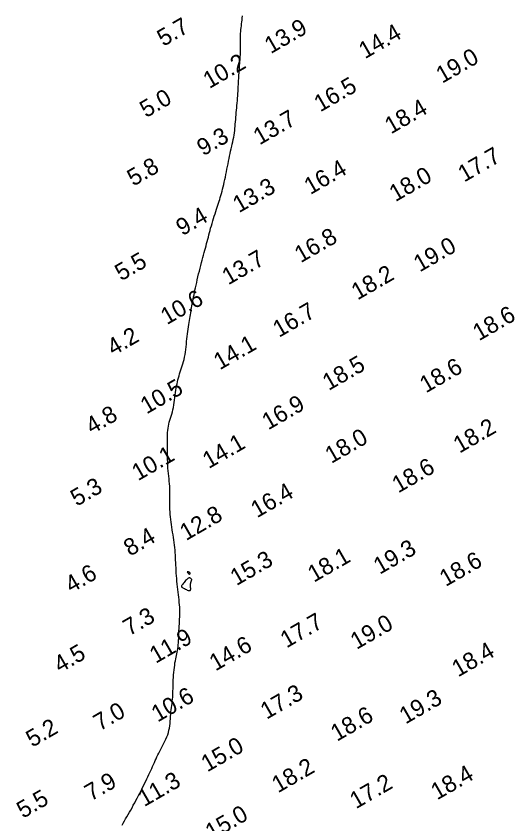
# Model space of a CAD drawing. Extents: x 3024098 to 3056816, y 418252 to 509144.
# Drawn here: x 3026859.5 to 3027003, y 422882.7 to 423122.1 of the extents above; entities that cross this region are included whole.
import ezdxf

# ---------------------------------------------------------------- set-up
doc = ezdxf.new("R2010")
doc.units = 0
doc.layers.add('V-CHAN-CONT-EL10', color=7, linetype='Continuous')
doc.layers.add('V-TOPO-SOUN-0911', color=7, linetype='Continuous')

msp = doc.modelspace()

# ---------------------------------------------------------------- linework, layer by layer
at = {"layer": 'V-CHAN-CONT-EL10'}
msp.add_lwpolyline([(3026890.92, 422882.39), (3026891.26, 422882.98), (3026891.6, 422883.58), (3026891.96, 422884.2), (3026892.33, 422884.83), (3026892.7, 422885.48), (3026893.08, 422886.15), (3026893.47, 422886.83), (3026893.86, 422887.52), (3026894.25, 422888.22), (3026894.65, 422888.93), (3026895.04, 422889.65), (3026895.42, 422890.37), (3026895.8, 422891.1), (3026896.18, 422891.83), (3026896.54, 422892.55), (3026896.9, 422893.27), (3026897.25, 422893.98), (3026897.59, 422894.68), (3026897.92, 422895.37), (3026898.24, 422896.03), (3026898.55, 422896.68), (3026898.85, 422897.32), (3026899.14, 422897.94), (3026899.42, 422898.55), (3026899.7, 422899.15), (3026899.97, 422899.73), (3026900.23, 422900.32), (3026900.49, 422900.89), (3026900.75, 422901.46), (3026901.01, 422902.02), (3026901.27, 422902.59), (3026901.54, 422903.15), (3026901.81, 422903.72), (3026902.09, 422904.29), (3026902.39, 422904.86), (3026902.7, 422905.45), (3026903.02, 422906.04), (3026903.33, 422906.64), (3026903.64, 422907.25), (3026903.94, 422907.87), (3026904.21, 422908.5), (3026904.46, 422909.14), (3026904.67, 422909.79), (3026904.83, 422910.46), (3026904.96, 422911.14), (3026905.06, 422911.82), (3026905.14, 422912.51), (3026905.2, 422913.19), (3026905.25, 422913.88), (3026905.3, 422914.56), (3026905.36, 422915.23), (3026905.42, 422915.89), (3026905.49, 422916.53), (3026905.57, 422917.17), (3026905.65, 422917.8), (3026905.73, 422918.43), (3026905.8, 422919.05), (3026905.86, 422919.67), (3026905.92, 422920.28), (3026905.96, 422920.9), (3026905.98, 422921.51), (3026906, 422922.14), (3026906.02, 422922.77), (3026906.03, 422923.41), (3026906.05, 422924.07), (3026906.07, 422924.74), (3026906.1, 422925.44), (3026906.15, 422926.16), (3026906.2, 422926.89), (3026906.27, 422927.63), (3026906.34, 422928.36), (3026906.43, 422929.08), (3026906.52, 422929.78), (3026906.61, 422930.44), (3026906.72, 422931.06), (3026906.83, 422931.64), (3026906.94, 422932.17), (3026907.05, 422932.67), (3026907.16, 422933.16), (3026907.26, 422933.65), (3026907.36, 422934.14), (3026907.44, 422934.66), (3026907.52, 422935.2), (3026907.58, 422935.79), (3026907.63, 422936.42), (3026907.67, 422937.08), (3026907.7, 422937.77), (3026907.73, 422938.47), (3026907.75, 422939.19), (3026907.78, 422939.9), (3026907.82, 422940.62), (3026907.86, 422941.33), (3026907.9, 422942.03), (3026907.94, 422942.73), (3026907.98, 422943.42), (3026908.02, 422944.11), (3026908.04, 422944.81), (3026908.04, 422945.51), (3026908.03, 422946.22), (3026908, 422946.93), (3026907.95, 422947.66), (3026907.88, 422948.39), (3026907.8, 422949.13), (3026907.71, 422949.89), (3026907.62, 422950.65), (3026907.53, 422951.42), (3026907.44, 422952.21), (3026907.35, 422953), (3026907.27, 422953.81), (3026907.19, 422954.62), (3026907.12, 422955.43), (3026907.06, 422956.24), (3026907, 422957.04), (3026906.95, 422957.84), (3026906.91, 422958.63), (3026906.87, 422959.41), (3026906.84, 422960.17), (3026906.8, 422960.93), (3026906.77, 422961.68), (3026906.73, 422962.42), (3026906.68, 422963.16), (3026906.62, 422963.9), (3026906.55, 422964.64), (3026906.47, 422965.38), (3026906.37, 422966.13), (3026906.27, 422966.88), (3026906.15, 422967.63), (3026906.03, 422968.39), (3026905.91, 422969.15), (3026905.79, 422969.91), (3026905.67, 422970.67), (3026905.56, 422971.43), (3026905.46, 422972.2), (3026905.36, 422972.96), (3026905.28, 422973.72), (3026905.21, 422974.47), (3026905.15, 422975.22), (3026905.11, 422975.95), (3026905.08, 422976.67), (3026905.07, 422977.37), (3026905.08, 422978.06), (3026905.09, 422978.74), (3026905.1, 422979.42), (3026905.12, 422980.09), (3026905.12, 422980.76), (3026905.12, 422981.44), (3026905.1, 422982.13), (3026905.05, 422982.83), (3026904.99, 422983.54), (3026904.92, 422984.27), (3026904.84, 422985.01), (3026904.75, 422985.78), (3026904.67, 422986.56), (3026904.59, 422987.36), (3026904.53, 422988.2), (3026904.48, 422989.05), (3026904.44, 422989.93), (3026904.41, 422990.81), (3026904.39, 422991.7), (3026904.38, 422992.58), (3026904.37, 422993.44), (3026904.37, 422994.29), (3026904.36, 422995.11), (3026904.36, 422995.89), (3026904.36, 422996.63), (3026904.37, 422997.35), (3026904.38, 422998.03), (3026904.42, 422998.7), (3026904.47, 422999.34), (3026904.54, 422999.97), (3026904.64, 423000.58), (3026904.77, 423001.18), (3026904.93, 423001.77), (3026905.1, 423002.37), (3026905.28, 423002.97), (3026905.47, 423003.57), (3026905.66, 423004.2), (3026905.84, 423004.84), (3026906, 423005.5), (3026906.15, 423006.19), (3026906.27, 423006.9), (3026906.39, 423007.63), (3026906.49, 423008.36), (3026906.59, 423009.1), (3026906.68, 423009.83), (3026906.77, 423010.54), (3026906.87, 423011.24), (3026906.98, 423011.91), (3026907.09, 423012.55), (3026907.21, 423013.18), (3026907.35, 423013.79), (3026907.49, 423014.38), (3026907.64, 423014.97), (3026907.8, 423015.55), (3026907.98, 423016.13), (3026908.17, 423016.7), (3026908.36, 423017.29), (3026908.56, 423017.88), (3026908.75, 423018.48), (3026908.94, 423019.1), (3026909.13, 423019.74), (3026909.3, 423020.41), (3026909.45, 423021.1), (3026909.58, 423021.82), (3026909.7, 423022.57), (3026909.8, 423023.34), (3026909.89, 423024.11), (3026909.98, 423024.9), (3026910.06, 423025.68), (3026910.14, 423026.46), (3026910.23, 423027.21), (3026910.32, 423027.95), (3026910.42, 423028.67), (3026910.52, 423029.37), (3026910.63, 423030.04), (3026910.73, 423030.7), (3026910.84, 423031.33), (3026910.94, 423031.93), (3026911.03, 423032.52), (3026911.12, 423033.09), (3026911.21, 423033.64), (3026911.29, 423034.17), (3026911.37, 423034.7), (3026911.44, 423035.21), (3026911.52, 423035.73), (3026911.61, 423036.24), (3026911.7, 423036.76), (3026911.79, 423037.28), (3026911.9, 423037.82), (3026912.01, 423038.38), (3026912.13, 423038.95), (3026912.26, 423039.56), (3026912.4, 423040.2), (3026912.54, 423040.88), (3026912.7, 423041.6), (3026912.87, 423042.37), (3026913.05, 423043.18), (3026913.23, 423044.01), (3026913.43, 423044.87), (3026913.63, 423045.73), (3026913.83, 423046.59), (3026914.04, 423047.45), (3026914.25, 423048.28), (3026914.45, 423049.09), (3026914.66, 423049.86), (3026914.87, 423050.61), (3026915.07, 423051.34), (3026915.27, 423052.05), (3026915.46, 423052.74), (3026915.65, 423053.42), (3026915.83, 423054.08), (3026916, 423054.73), (3026916.17, 423055.38), (3026916.33, 423056.02), (3026916.5, 423056.66), (3026916.66, 423057.31), (3026916.83, 423057.97), (3026917.01, 423058.63), (3026917.19, 423059.31), (3026917.39, 423060.01), (3026917.6, 423060.73), (3026917.82, 423061.45), (3026918.04, 423062.16), (3026918.26, 423062.88), (3026918.48, 423063.57), (3026918.7, 423064.25), (3026918.92, 423064.9), (3026919.12, 423065.53), (3026919.32, 423066.12), (3026919.51, 423066.7), (3026919.7, 423067.27), (3026919.88, 423067.84), (3026920.05, 423068.41), (3026920.23, 423068.99), (3026920.4, 423069.59), (3026920.57, 423070.22), (3026920.74, 423070.87), (3026920.9, 423071.55), (3026921.07, 423072.25), (3026921.23, 423072.96), (3026921.4, 423073.7), (3026921.56, 423074.45), (3026921.72, 423075.21), (3026921.87, 423075.99), (3026922.03, 423076.77), (3026922.18, 423077.55), (3026922.34, 423078.34), (3026922.49, 423079.12), (3026922.65, 423079.9), (3026922.8, 423080.66), (3026922.96, 423081.41), (3026923.12, 423082.14), (3026923.29, 423082.86), (3026923.45, 423083.56), (3026923.6, 423084.24), (3026923.75, 423084.92), (3026923.89, 423085.59), (3026924.02, 423086.25), (3026924.13, 423086.9), (3026924.23, 423087.55), (3026924.31, 423088.21), (3026924.38, 423088.85), (3026924.45, 423089.51), (3026924.5, 423090.16), (3026924.56, 423090.82), (3026924.61, 423091.49), (3026924.67, 423092.17), (3026924.73, 423092.85), (3026924.79, 423093.55), (3026924.85, 423094.25), (3026924.92, 423094.96), (3026924.99, 423095.67), (3026925.05, 423096.39), (3026925.11, 423097.1), (3026925.17, 423097.81), (3026925.22, 423098.52), (3026925.27, 423099.22), (3026925.31, 423099.91), (3026925.35, 423100.59), (3026925.38, 423101.26), (3026925.41, 423101.9), (3026925.45, 423102.52), (3026925.48, 423103.11), (3026925.51, 423103.68), (3026925.55, 423104.23), (3026925.58, 423104.76), (3026925.62, 423105.29), (3026925.66, 423105.82), (3026925.7, 423106.36), (3026925.74, 423106.92), (3026925.79, 423107.5), (3026925.83, 423108.12), (3026925.88, 423108.76), (3026925.93, 423109.42), (3026925.97, 423110.1), (3026926.01, 423110.78), (3026926.04, 423111.46), (3026926.06, 423112.14), (3026926.07, 423112.8), (3026926.08, 423113.45), (3026926.07, 423114.08), (3026926.06, 423114.69), (3026926.05, 423115.29), (3026926.05, 423115.87), (3026926.05, 423116.45), (3026926.07, 423117.02), (3026926.1, 423117.59), (3026926.15, 423118.15), (3026926.22, 423118.71), (3026926.29, 423119.27), (3026926.37, 423119.83), (3026926.45, 423120.41), (3026926.52, 423120.99), (3026926.57, 423121.59), (3026926.61, 423122.21)], dxfattribs=at)
for points in [[(3026911.1, 422956.9), (3026911.11, 422956.93), (3026911.11, 422956.96), (3026911.11, 422956.98), (3026911.11, 422957.01), (3026911.1, 422957.04), (3026911.1, 422957.06), (3026911.08, 422957.09), (3026911.07, 422957.12), (3026911.05, 422957.15), (3026911.02, 422957.17), (3026911, 422957.2), (3026910.96, 422957.23), (3026910.91, 422957.27), (3026910.86, 422957.3), (3026910.79, 422957.33), (3026910.71, 422957.37), (3026910.63, 422957.4), (3026910.54, 422957.43), (3026910.46, 422957.45), (3026910.39, 422957.47), (3026910.33, 422957.47), (3026910.28, 422957.45), (3026910.26, 422957.42), (3026910.27, 422957.37), (3026910.3, 422957.3), (3026910.34, 422957.22), (3026910.41, 422957.14), (3026910.48, 422957.05), (3026910.56, 422956.97), (3026910.64, 422956.9), (3026910.72, 422956.84), (3026910.79, 422956.8), (3026910.85, 422956.78), (3026910.9, 422956.78), (3026910.95, 422956.78), (3026910.99, 422956.8), (3026911.03, 422956.82), (3026911.06, 422956.85), (3026911.08, 422956.88)], [(3026911.1, 422951.93), (3026911.19, 422952.03), (3026911.24, 422952.17), (3026911.26, 422952.34), (3026911.26, 422952.53), (3026911.25, 422952.74), (3026911.22, 422952.95), (3026911.2, 422953.15), (3026911.19, 422953.34), (3026911.19, 422953.52), (3026911.2, 422953.68), (3026911.21, 422953.83), (3026911.23, 422953.97), (3026911.26, 422954.1), (3026911.29, 422954.22), (3026911.33, 422954.34), (3026911.36, 422954.45), (3026911.4, 422954.55), (3026911.43, 422954.66), (3026911.47, 422954.75), (3026911.5, 422954.83), (3026911.53, 422954.91), (3026911.55, 422954.98), (3026911.56, 422955.04), (3026911.57, 422955.1), (3026911.57, 422955.14), (3026911.57, 422955.18), (3026911.55, 422955.22), (3026911.52, 422955.26), (3026911.49, 422955.3), (3026911.44, 422955.35), (3026911.38, 422955.4), (3026911.32, 422955.46), (3026911.24, 422955.52), (3026911.14, 422955.58), (3026911.03, 422955.62), (3026910.9, 422955.63), (3026910.76, 422955.61), (3026910.6, 422955.55), (3026910.42, 422955.44), (3026910.21, 422955.28), (3026909.99, 422955.08), (3026909.77, 422954.84), (3026909.54, 422954.58), (3026909.32, 422954.31), (3026909.11, 422954.05), (3026908.93, 422953.81), (3026908.77, 422953.6), (3026908.65, 422953.43), (3026908.57, 422953.3), (3026908.52, 422953.19), (3026908.52, 422953.09), (3026908.56, 422953.01), (3026908.64, 422952.93), (3026908.77, 422952.84), (3026908.94, 422952.73), (3026909.16, 422952.6), (3026909.41, 422952.46), (3026909.69, 422952.31), (3026909.98, 422952.16), (3026910.26, 422952.04), (3026910.53, 422951.94), (3026910.77, 422951.89), (3026910.96, 422951.88)]]:
    msp.add_lwpolyline(points, close=True, dxfattribs=at)

# ---------------------------------------------------------------- texts
at = {"layer": 'V-TOPO-SOUN-0911'}
for s, p in [('5.7', (3026903.15, 423113.03)), ('13.9 ', (3026935.01, 423110.86)), ('14.4 ', (3026962.96, 423109.35)), ('19.0 ', (3026985.88, 423102.1)), ('10.2 ', (3026916.8, 423100.52)), ('16.5 ', (3026949.7, 423093.6)), ('5.0', (3026898.02, 423091.9)), ('18.4 ', (3026970.67, 423087.07)), ('13.7 ', (3026931.69, 423083.82)), ('9.3', (3026914.96, 423080.55)), ('17.7 ', (3026992.39, 423072.8)), ('5.8', (3026894.26, 423071.59)), ('16.4 ', (3026946.75, 423069.09)), ('18.0 ', (3026972, 423066.99)), ('13.3 ', (3026925.59, 423063.71)), ('9.4', (3026908.76, 423056.9)), ('16.8 ', (3026943.9, 423048.88)), ('19.0 ', (3026979.22, 423046.16)), ('13.7 ', (3026922.41, 423042.32)), ('5.5', (3026890.64, 423043.51)), ('18.2 ', (3026960.76, 423037.86)), ('10.6 ', (3026904.2, 423030.52)), ('16.7 ', (3026937.47, 423026.77)), ('18.6 ', (3026996.78, 423025.76)), ('4.2', (3026888.32, 423021.36)), ('14.1 ', (3026919.9, 423017.14)), ('18.5 ', (3026952.19, 423011.02)), ('18.6 ', (3026981.04, 423010.31)), ('10.5 ', (3026898.19, 423004.07)), ('16.9 ', (3026934.25, 422999.34)), ('4.8', (3026881.96, 422998.07)), ('18.2 ', (3026991.01, 422992.45)), ('18.0 ', (3026952.97, 422989.4)), ('14.1 ', (3026916.62, 422987.87)), ('10.1 ', (3026895.65, 422984.27)), ('18.6 ', (3026972.83, 422980.65)), ('5.3', (3026877.46, 422976.71)), ('16.4 ', (3026930.94, 422973.29)), ('12.8 ', (3026909.88, 422966.53)), ('8.4', (3026893.24, 422961.92)), ('19.3 ', (3026967.32, 422956.53)), ('18.1 ', (3026947.82, 422954.18)), ('15.3 ', (3026924.84, 422953.18)), ('18.6 ', (3026986.91, 422952.92)), ('4.6', (3026875.85, 422951.03)), ('7.3', (3026893.04, 422938.29)), ('17.7 ', (3026939.7, 422934.71)), ('19.0 ', (3026960.48, 422934.28)), ('11.9 ', (3026900.9, 422930.15)), ('14.6 ', (3026918.63, 422927.89)), ('4.5', (3026872.5, 422927.34)), ('18.4 ', (3026990.58, 422926.11)), ('10.6 ', (3026901.44, 422912.73)), ('17.3 ', (3026933.79, 422913.58)), ('19.3 ', (3026975, 422912.17)), ('7.0', (3026884.27, 422910.14)), ('18.6 ', (3026954.63, 422907.03)), ('5.2', (3026864.27, 422905.29)), ('15.0 ', (3026916.19, 422897.96)), ('18.2 ', (3026937.17, 422891.76)), ('18.4 ', (3026984.35, 422889.66)), ('7.9', (3026881.66, 422889.34)), ('11.3 ', (3026897.47, 422887.66)), ('17.2 ', (3026960.3, 422887.04)), ('5.5', (3026861.51, 422884.22)), ('15.0 ', (3026917.44, 422877.72))]:
    msp.add_text(s, height=5, rotation=30, dxfattribs=at).set_placement(p)

doc.saveas('drawing.dxf')
